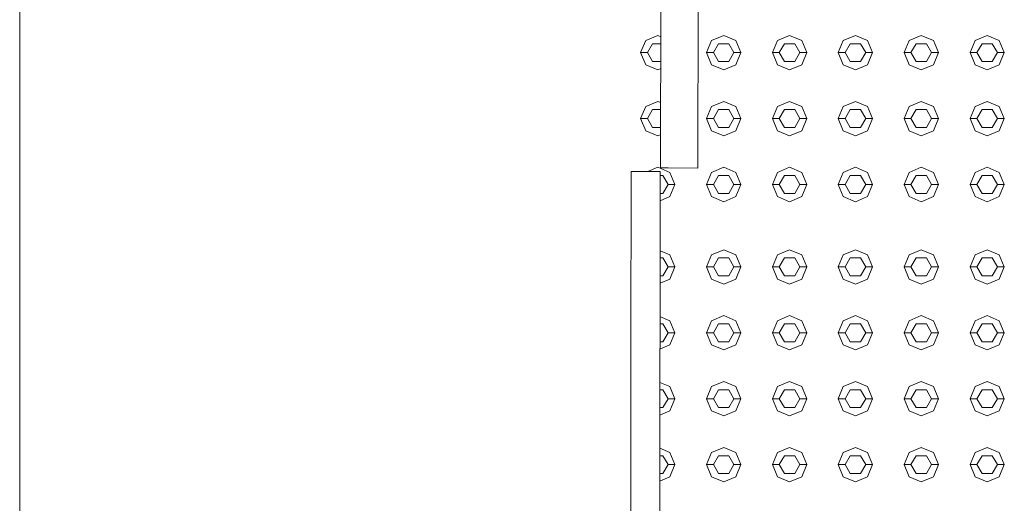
# Model space of a CAD drawing. Header units: millimetres. Extents: x -261 to 187, y -214 to 106.
# Tile 540 of 656: x -218.695 to -217.976, y 9.614 to 9.967. Entities that reach past the tile are written whole.
import ezdxf

# ---------------------------------------------------------------- set-up
doc = ezdxf.new("R2010")
doc.units = ezdxf.units.MM
doc.header["$LTSCALE"] = 0.005
doc.header["$MEASUREMENT"] = 0
for name, color, linetype, lineweight in [('IFC-Elemento construtivo genérico-Contorno', 9, 'Continuous', 5), ('IFC-Laje-Contorno', 9, 'Continuous', 5), ('IFC-Porta-Contorno', 9, 'Continuous', 5)]:
    doc.layers.add(name, color=color, linetype=linetype, lineweight=lineweight)

msp = doc.modelspace()

# ---------------------------------------------------------------- linework, layer by layer
at = {"layer": 'IFC-Elemento construtivo genérico-Contorno', "lineweight": 5}
for p, q in [((-218.24116, 9.94302), (-218.23749, 9.95187)), ((-218.23749, 9.95187), (-218.22864, 9.95554)), ((-218.23615, 9.94302), (-218.2324, 9.94952)), ((-218.2324, 9.94952), (-218.22644, 9.94952)), ((-218.22864, 9.95554), (-218.22643, 9.95462)), ((-218.19307, 9.94302), (-218.1894, 9.95187)), ((-218.1894, 9.95187), (-218.18055, 9.95554)), ((-218.18806, 9.94302), (-218.1843, 9.94952)), ((-218.1843, 9.94952), (-218.17679, 9.94952)), ((-218.18055, 9.95554), (-218.17169, 9.95187)), ((-218.17679, 9.94952), (-218.17303, 9.94302)), ((-218.17169, 9.95187), (-218.16802, 9.94302)), ((-218.14498, 9.94302), (-218.14131, 9.95187)), ((-218.14131, 9.95187), (-218.13245, 9.95554)), ((-218.13997, 9.94302), (-218.13621, 9.94952)), ((-218.13621, 9.94952), (-218.1287, 9.94952)), ((-218.13245, 9.95554), (-218.1236, 9.95187)), ((-218.1287, 9.94952), (-218.12494, 9.94302)), ((-218.1236, 9.95187), (-218.11993, 9.94302)), ((-218.09689, 9.94302), (-218.09322, 9.95187)), ((-218.09322, 9.95187), (-218.08436, 9.95554)), ((-218.09188, 9.94302), (-218.08812, 9.94952)), ((-218.08812, 9.94952), (-218.08061, 9.94952)), ((-218.08436, 9.95554), (-218.07551, 9.95187)), ((-218.08061, 9.94952), (-218.07685, 9.94302)), ((-218.07551, 9.95187), (-218.07184, 9.94302)), ((-218.0488, 9.94302), (-218.04513, 9.95187)), ((-218.04513, 9.95187), (-218.03627, 9.95554)), ((-218.04379, 9.94302), (-218.04003, 9.94952)), ((-218.04003, 9.94952), (-218.03251, 9.94952)), ((-218.03627, 9.95554), (-218.02742, 9.95187)), ((-218.03251, 9.94952), (-218.02876, 9.94302)), ((-218.02742, 9.95187), (-218.02375, 9.94302)), ((-218.0007, 9.94302), (-217.99704, 9.95187)), ((-217.99704, 9.95187), (-217.98818, 9.95554)), ((-217.9957, 9.94302), (-217.99194, 9.94952)), ((-217.99194, 9.94952), (-217.98442, 9.94952)), ((-217.98818, 9.95554), (-217.97932, 9.95187)), ((-217.98442, 9.94952), (-217.98067, 9.94302)), ((-217.97932, 9.95187), (-217.97566, 9.94302)), ((-218.24116, 9.94302), (-218.23615, 9.94302)), ((-218.24116, 9.94302), (-218.23749, 9.93416)), ((-218.23615, 9.94302), (-218.2324, 9.9365)), ((-218.19307, 9.94302), (-218.18806, 9.94302)), ((-218.19307, 9.94302), (-218.1894, 9.93416)), ((-218.18806, 9.94302), (-218.1843, 9.9365)), ((-218.17679, 9.9365), (-218.17303, 9.94302)), ((-218.17303, 9.94302), (-218.16802, 9.94302)), ((-218.17169, 9.93416), (-218.16802, 9.94302)), ((-218.14498, 9.94302), (-218.13997, 9.94302)), ((-218.14498, 9.94302), (-218.14131, 9.93416)), ((-218.13997, 9.94302), (-218.13621, 9.9365)), ((-218.1287, 9.9365), (-218.12494, 9.94302)), ((-218.12494, 9.94302), (-218.11993, 9.94302)), ((-218.1236, 9.93416), (-218.11993, 9.94302)), ((-218.09689, 9.94302), (-218.09188, 9.94302)), ((-218.09689, 9.94302), (-218.09322, 9.93416)), ((-218.09188, 9.94302), (-218.08812, 9.9365)), ((-218.08061, 9.9365), (-218.07685, 9.94302)), ((-218.07685, 9.94302), (-218.07184, 9.94302)), ((-218.07551, 9.93416), (-218.07184, 9.94302)), ((-218.0488, 9.94302), (-218.04379, 9.94302)), ((-218.0488, 9.94302), (-218.04513, 9.93416)), ((-218.04379, 9.94302), (-218.04003, 9.9365)), ((-218.03251, 9.9365), (-218.02876, 9.94302)), ((-218.02876, 9.94302), (-218.02375, 9.94302)), ((-218.02742, 9.93416), (-218.02375, 9.94302)), ((-218.0007, 9.94302), (-217.9957, 9.94302)), ((-218.0007, 9.94302), (-217.99704, 9.93416)), ((-217.9957, 9.94302), (-217.99194, 9.9365)), ((-217.98442, 9.9365), (-217.98067, 9.94302)), ((-217.98067, 9.94302), (-217.97566, 9.94302)), ((-217.97932, 9.93416), (-217.97566, 9.94302)), ((-218.2324, 9.9365), (-218.22645, 9.9365)), ((-218.1843, 9.9365), (-218.17679, 9.9365)), ((-218.13621, 9.9365), (-218.1287, 9.9365)), ((-218.08812, 9.9365), (-218.08061, 9.9365)), ((-218.04003, 9.9365), (-218.03251, 9.9365)), ((-217.99194, 9.9365), (-217.98442, 9.9365)), ((-218.23749, 9.93416), (-218.22864, 9.93049)), ((-218.22864, 9.93049), (-218.22646, 9.93139)), ((-218.1894, 9.93416), (-218.18055, 9.93049)), ((-218.18055, 9.93049), (-218.17169, 9.93416)), ((-218.14131, 9.93416), (-218.13245, 9.93049)), ((-218.13245, 9.93049), (-218.1236, 9.93416)), ((-218.09322, 9.93416), (-218.08436, 9.93049)), ((-218.08436, 9.93049), (-218.07551, 9.93416)), ((-218.04513, 9.93416), (-218.03627, 9.93049)), ((-218.03627, 9.93049), (-218.02742, 9.93416)), ((-217.99704, 9.93416), (-217.98818, 9.93049)), ((-217.98818, 9.93049), (-217.97932, 9.93416)), ((-218.23749, 9.90378), (-218.22864, 9.90744)), ((-218.22864, 9.90744), (-218.22649, 9.90655)), ((-218.1894, 9.90378), (-218.18055, 9.90744)), ((-218.18055, 9.90744), (-218.17169, 9.90378)), ((-218.14131, 9.90378), (-218.13245, 9.90744)), ((-218.13245, 9.90744), (-218.1236, 9.90378)), ((-218.09322, 9.90378), (-218.08436, 9.90744)), ((-218.08436, 9.90744), (-218.07551, 9.90378)), ((-218.04513, 9.90378), (-218.03627, 9.90744)), ((-218.03627, 9.90744), (-218.02742, 9.90378)), ((-217.99704, 9.90378), (-217.98818, 9.90744)), ((-217.98818, 9.90744), (-217.97932, 9.90378)), ((-218.24116, 9.89492), (-218.23749, 9.90378)), ((-218.23615, 9.89492), (-218.2324, 9.90143)), ((-218.2324, 9.90143), (-218.2265, 9.90143)), ((-218.19307, 9.89492), (-218.1894, 9.90378)), ((-218.18806, 9.89492), (-218.1843, 9.90143)), ((-218.1843, 9.90143), (-218.17679, 9.90143)), ((-218.17679, 9.90143), (-218.17303, 9.89492)), ((-218.17169, 9.90378), (-218.16802, 9.89492)), ((-218.14498, 9.89492), (-218.14131, 9.90378)), ((-218.13997, 9.89492), (-218.13621, 9.90143)), ((-218.13621, 9.90143), (-218.1287, 9.90143)), ((-218.1287, 9.90143), (-218.12494, 9.89492)), ((-218.1236, 9.90378), (-218.11993, 9.89492)), ((-218.09689, 9.89492), (-218.09322, 9.90378)), ((-218.09188, 9.89492), (-218.08812, 9.90143)), ((-218.08812, 9.90143), (-218.08061, 9.90143)), ((-218.08061, 9.90143), (-218.07685, 9.89492)), ((-218.07551, 9.90378), (-218.07184, 9.89492)), ((-218.0488, 9.89492), (-218.04513, 9.90378)), ((-218.04379, 9.89492), (-218.04003, 9.90143)), ((-218.04003, 9.90143), (-218.03251, 9.90143)), ((-218.03251, 9.90143), (-218.02876, 9.89492)), ((-218.02742, 9.90378), (-218.02375, 9.89492)), ((-218.0007, 9.89492), (-217.99704, 9.90378)), ((-217.9957, 9.89492), (-217.99194, 9.90143)), ((-217.99194, 9.90143), (-217.98442, 9.90143)), ((-217.98442, 9.90143), (-217.98067, 9.89492)), ((-217.97932, 9.90378), (-217.97566, 9.89492)), ((-218.24116, 9.89492), (-218.23615, 9.89492)), ((-218.24116, 9.89492), (-218.23749, 9.88607)), ((-218.23615, 9.89492), (-218.2324, 9.88841)), ((-218.19307, 9.89492), (-218.18806, 9.89492)), ((-218.19307, 9.89492), (-218.1894, 9.88607)), ((-218.18806, 9.89492), (-218.1843, 9.88841)), ((-218.17679, 9.88841), (-218.17303, 9.89492)), ((-218.17303, 9.89492), (-218.16802, 9.89492)), ((-218.17169, 9.88607), (-218.16802, 9.89492)), ((-218.14498, 9.89492), (-218.13997, 9.89492)), ((-218.14498, 9.89492), (-218.14131, 9.88607)), ((-218.13997, 9.89492), (-218.13621, 9.88841)), ((-218.1287, 9.88841), (-218.12494, 9.89492)), ((-218.12494, 9.89492), (-218.11993, 9.89492)), ((-218.1236, 9.88607), (-218.11993, 9.89492)), ((-218.09689, 9.89492), (-218.09188, 9.89492)), ((-218.09689, 9.89492), (-218.09322, 9.88607)), ((-218.09188, 9.89492), (-218.08812, 9.88841)), ((-218.08061, 9.88841), (-218.07685, 9.89492)), ((-218.07685, 9.89492), (-218.07184, 9.89492)), ((-218.07551, 9.88607), (-218.07184, 9.89492)), ((-218.0488, 9.89492), (-218.04379, 9.89492)), ((-218.0488, 9.89492), (-218.04513, 9.88607)), ((-218.04379, 9.89492), (-218.04003, 9.88841)), ((-218.03251, 9.88841), (-218.02876, 9.89492)), ((-218.02876, 9.89492), (-218.02375, 9.89492)), ((-218.02742, 9.88607), (-218.02375, 9.89492)), ((-218.0007, 9.89492), (-217.9957, 9.89492)), ((-218.0007, 9.89492), (-217.99704, 9.88607)), ((-217.9957, 9.89492), (-217.99194, 9.88841)), ((-217.98442, 9.88841), (-217.98067, 9.89492)), ((-217.98067, 9.89492), (-217.97566, 9.89492)), ((-217.97932, 9.88607), (-217.97566, 9.89492)), ((-218.23749, 9.88607), (-218.22864, 9.8824)), ((-218.2324, 9.88841), (-218.22652, 9.88841)), ((-218.1894, 9.88607), (-218.18055, 9.8824)), ((-218.1843, 9.88841), (-218.17679, 9.88841)), ((-218.18055, 9.8824), (-218.17169, 9.88607)), ((-218.14131, 9.88607), (-218.13245, 9.8824)), ((-218.13621, 9.88841), (-218.1287, 9.88841)), ((-218.13245, 9.8824), (-218.1236, 9.88607)), ((-218.09322, 9.88607), (-218.08436, 9.8824)), ((-218.08812, 9.88841), (-218.08061, 9.88841)), ((-218.08436, 9.8824), (-218.07551, 9.88607)), ((-218.04513, 9.88607), (-218.03627, 9.8824)), ((-218.04003, 9.88841), (-218.03251, 9.88841)), ((-218.03627, 9.8824), (-218.02742, 9.88607)), ((-217.99704, 9.88607), (-217.98818, 9.8824)), ((-217.99194, 9.88841), (-217.98442, 9.88841)), ((-217.98818, 9.8824), (-217.97932, 9.88607)), ((-218.22864, 9.8824), (-218.22652, 9.88327)), ((-218.236, 9.8563), (-218.22864, 9.85936)), ((-218.22864, 9.85936), (-218.21978, 9.85569)), ((-218.21978, 9.85569), (-218.21611, 9.84683)), ((-218.19307, 9.84683), (-218.1894, 9.85569)), ((-218.1894, 9.85569), (-218.18055, 9.85936)), ((-218.18055, 9.85936), (-218.17169, 9.85569)), ((-218.17169, 9.85569), (-218.16802, 9.84683)), ((-218.14498, 9.84683), (-218.14131, 9.85569)), ((-218.14131, 9.85569), (-218.13245, 9.85936)), ((-218.13245, 9.85936), (-218.1236, 9.85569)), ((-218.1236, 9.85569), (-218.11993, 9.84683)), ((-218.09689, 9.84683), (-218.09322, 9.85569)), ((-218.09322, 9.85569), (-218.08436, 9.85936)), ((-218.08436, 9.85936), (-218.07551, 9.85569)), ((-218.07551, 9.85569), (-218.07184, 9.84683)), ((-218.0488, 9.84683), (-218.04513, 9.85569)), ((-218.04513, 9.85569), (-218.03627, 9.85936)), ((-218.03627, 9.85936), (-218.02742, 9.85569)), ((-218.02742, 9.85569), (-218.02375, 9.84683)), ((-218.0007, 9.84683), (-217.99704, 9.85569)), ((-217.99704, 9.85569), (-217.98818, 9.85936)), ((-217.98818, 9.85936), (-217.97932, 9.85569)), ((-217.97932, 9.85569), (-217.97566, 9.84683)), ((-218.22692, 9.85334), (-218.22488, 9.85334)), ((-218.22488, 9.85334), (-218.22112, 9.84683)), ((-218.18806, 9.84683), (-218.1843, 9.85334)), ((-218.1843, 9.85334), (-218.17679, 9.85334)), ((-218.17679, 9.85334), (-218.17303, 9.84683)), ((-218.13997, 9.84683), (-218.13621, 9.85334)), ((-218.13621, 9.85334), (-218.1287, 9.85334)), ((-218.1287, 9.85334), (-218.12494, 9.84683)), ((-218.09188, 9.84683), (-218.08812, 9.85334)), ((-218.08812, 9.85334), (-218.08061, 9.85334)), ((-218.08061, 9.85334), (-218.07685, 9.84683)), ((-218.04379, 9.84683), (-218.04003, 9.85334)), ((-218.04003, 9.85334), (-218.03251, 9.85334)), ((-218.03251, 9.85334), (-218.02876, 9.84683)), ((-217.9957, 9.84683), (-217.99194, 9.85334)), ((-217.99194, 9.85334), (-217.98442, 9.85334)), ((-217.98442, 9.85334), (-217.98067, 9.84683)), ((-218.22488, 9.84032), (-218.22112, 9.84683)), ((-218.22112, 9.84683), (-218.21611, 9.84683)), ((-218.21978, 9.83798), (-218.21611, 9.84683)), ((-218.19307, 9.84683), (-218.18806, 9.84683)), ((-218.19307, 9.84683), (-218.1894, 9.83798)), ((-218.18806, 9.84683), (-218.1843, 9.84032)), ((-218.17679, 9.84032), (-218.17303, 9.84683)), ((-218.17303, 9.84683), (-218.16802, 9.84683)), ((-218.17169, 9.83798), (-218.16802, 9.84683)), ((-218.14498, 9.84683), (-218.13997, 9.84683)), ((-218.14498, 9.84683), (-218.14131, 9.83798)), ((-218.13997, 9.84683), (-218.13621, 9.84032)), ((-218.1287, 9.84032), (-218.12494, 9.84683)), ((-218.12494, 9.84683), (-218.11993, 9.84683)), ((-218.1236, 9.83798), (-218.11993, 9.84683)), ((-218.09689, 9.84683), (-218.09188, 9.84683)), ((-218.09689, 9.84683), (-218.09322, 9.83798)), ((-218.09188, 9.84683), (-218.08812, 9.84032)), ((-218.08061, 9.84032), (-218.07685, 9.84683)), ((-218.07685, 9.84683), (-218.07184, 9.84683)), ((-218.07551, 9.83798), (-218.07184, 9.84683)), ((-218.0488, 9.84683), (-218.04379, 9.84683)), ((-218.0488, 9.84683), (-218.04513, 9.83798)), ((-218.04379, 9.84683), (-218.04003, 9.84032)), ((-218.03251, 9.84032), (-218.02876, 9.84683)), ((-218.02876, 9.84683), (-218.02375, 9.84683)), ((-218.02742, 9.83798), (-218.02375, 9.84683)), ((-218.0007, 9.84683), (-217.9957, 9.84683)), ((-218.0007, 9.84683), (-217.99704, 9.83798)), ((-217.9957, 9.84683), (-217.99194, 9.84032)), ((-217.98442, 9.84032), (-217.98067, 9.84683)), ((-217.98067, 9.84683), (-217.97566, 9.84683)), ((-217.97932, 9.83798), (-217.97566, 9.84683)), ((-218.22694, 9.83501), (-218.21978, 9.83798)), ((-218.22693, 9.84032), (-218.22488, 9.84032)), ((-218.1894, 9.83798), (-218.18055, 9.83431)), ((-218.1843, 9.84032), (-218.17679, 9.84032)), ((-218.18055, 9.83431), (-218.17169, 9.83798)), ((-218.14131, 9.83798), (-218.13245, 9.83431)), ((-218.13621, 9.84032), (-218.1287, 9.84032)), ((-218.13245, 9.83431), (-218.1236, 9.83798)), ((-218.09322, 9.83798), (-218.08436, 9.83431)), ((-218.08812, 9.84032), (-218.08061, 9.84032)), ((-218.08436, 9.83431), (-218.07551, 9.83798)), ((-218.04513, 9.83798), (-218.03627, 9.83431)), ((-218.04003, 9.84032), (-218.03251, 9.84032)), ((-218.03627, 9.83431), (-218.02742, 9.83798)), ((-217.99704, 9.83798), (-217.98818, 9.83431)), ((-217.99194, 9.84032), (-217.98442, 9.84032)), ((-217.98818, 9.83431), (-217.97932, 9.83798)), ((-218.22699, 9.79856), (-218.21978, 9.79557)), ((-218.1894, 9.79557), (-218.18055, 9.79924)), ((-218.18055, 9.79924), (-218.17169, 9.79557)), ((-218.14131, 9.79557), (-218.13245, 9.79924)), ((-218.13245, 9.79924), (-218.1236, 9.79557)), ((-218.09322, 9.79557), (-218.08436, 9.79924)), ((-218.08436, 9.79924), (-218.07551, 9.79557)), ((-218.04513, 9.79557), (-218.03627, 9.79924)), ((-218.03627, 9.79924), (-218.02742, 9.79557)), ((-217.99704, 9.79557), (-217.98818, 9.79924)), ((-217.98818, 9.79924), (-217.97932, 9.79557)), ((-218.227, 9.79322), (-218.22488, 9.79322)), ((-218.22488, 9.79322), (-218.22112, 9.78672)), ((-218.21978, 9.79557), (-218.21611, 9.78672)), ((-218.19307, 9.78672), (-218.1894, 9.79557)), ((-218.18806, 9.78672), (-218.1843, 9.79322)), ((-218.1843, 9.79322), (-218.17679, 9.79322)), ((-218.17679, 9.79322), (-218.17303, 9.78672)), ((-218.17169, 9.79557), (-218.16802, 9.78672)), ((-218.14498, 9.78672), (-218.14131, 9.79557)), ((-218.13997, 9.78672), (-218.13621, 9.79322)), ((-218.13621, 9.79322), (-218.1287, 9.79322)), ((-218.1287, 9.79322), (-218.12494, 9.78672)), ((-218.1236, 9.79557), (-218.11993, 9.78672)), ((-218.09689, 9.78672), (-218.09322, 9.79557)), ((-218.09188, 9.78672), (-218.08812, 9.79322)), ((-218.08812, 9.79322), (-218.08061, 9.79322)), ((-218.08061, 9.79322), (-218.07685, 9.78672)), ((-218.07551, 9.79557), (-218.07184, 9.78672)), ((-218.0488, 9.78672), (-218.04513, 9.79557)), ((-218.04379, 9.78672), (-218.04003, 9.79322)), ((-218.04003, 9.79322), (-218.03251, 9.79322)), ((-218.03251, 9.79322), (-218.02876, 9.78672)), ((-218.02742, 9.79557), (-218.02375, 9.78672)), ((-218.0007, 9.78672), (-217.99704, 9.79557)), ((-217.9957, 9.78672), (-217.99194, 9.79322)), ((-217.99194, 9.79322), (-217.98442, 9.79322)), ((-217.98442, 9.79322), (-217.98067, 9.78672)), ((-217.97932, 9.79557), (-217.97566, 9.78672)), ((-218.22488, 9.78021), (-218.22112, 9.78672)), ((-218.22112, 9.78672), (-218.21611, 9.78672)), ((-218.21978, 9.77786), (-218.21611, 9.78672)), ((-218.19307, 9.78672), (-218.18806, 9.78672)), ((-218.19307, 9.78672), (-218.1894, 9.77786)), ((-218.18806, 9.78672), (-218.1843, 9.78021)), ((-218.17679, 9.78021), (-218.17303, 9.78672)), ((-218.17303, 9.78672), (-218.16802, 9.78672)), ((-218.17169, 9.77786), (-218.16802, 9.78672)), ((-218.14498, 9.78672), (-218.13997, 9.78672)), ((-218.14498, 9.78672), (-218.14131, 9.77786)), ((-218.13997, 9.78672), (-218.13621, 9.78021)), ((-218.1287, 9.78021), (-218.12494, 9.78672)), ((-218.12494, 9.78672), (-218.11993, 9.78672)), ((-218.1236, 9.77786), (-218.11993, 9.78672)), ((-218.09689, 9.78672), (-218.09188, 9.78672)), ((-218.09689, 9.78672), (-218.09322, 9.77786)), ((-218.09188, 9.78672), (-218.08812, 9.78021)), ((-218.08061, 9.78021), (-218.07685, 9.78672)), ((-218.07685, 9.78672), (-218.07184, 9.78672)), ((-218.07551, 9.77786), (-218.07184, 9.78672)), ((-218.0488, 9.78672), (-218.04379, 9.78672)), ((-218.0488, 9.78672), (-218.04513, 9.77786)), ((-218.04379, 9.78672), (-218.04003, 9.78021)), ((-218.03251, 9.78021), (-218.02876, 9.78672)), ((-218.02876, 9.78672), (-218.02375, 9.78672)), ((-218.02742, 9.77786), (-218.02375, 9.78672)), ((-218.0007, 9.78672), (-217.9957, 9.78672)), ((-218.0007, 9.78672), (-217.99704, 9.77786)), ((-217.9957, 9.78672), (-217.99194, 9.78021)), ((-217.98442, 9.78021), (-217.98067, 9.78672)), ((-217.98067, 9.78672), (-217.97566, 9.78672)), ((-217.97932, 9.77786), (-217.97566, 9.78672)), ((-218.22702, 9.77486), (-218.21978, 9.77786)), ((-218.22701, 9.78021), (-218.22488, 9.78021)), ((-218.1894, 9.77786), (-218.18055, 9.77419)), ((-218.1843, 9.78021), (-218.17679, 9.78021)), ((-218.18055, 9.77419), (-218.17169, 9.77786)), ((-218.14131, 9.77786), (-218.13245, 9.77419)), ((-218.13621, 9.78021), (-218.1287, 9.78021)), ((-218.13245, 9.77419), (-218.1236, 9.77786)), ((-218.09322, 9.77786), (-218.08436, 9.77419)), ((-218.08812, 9.78021), (-218.08061, 9.78021)), ((-218.08436, 9.77419), (-218.07551, 9.77786)), ((-218.04513, 9.77786), (-218.03627, 9.77419)), ((-218.04003, 9.78021), (-218.03251, 9.78021)), ((-218.03627, 9.77419), (-218.02742, 9.77786)), ((-217.99704, 9.77786), (-217.98818, 9.77419)), ((-217.99194, 9.78021), (-217.98442, 9.78021)), ((-217.98818, 9.77419), (-217.97932, 9.77786)), ((-218.22705, 9.75049), (-218.21978, 9.74748)), ((-218.1894, 9.74748), (-218.18055, 9.75115)), ((-218.18055, 9.75115), (-218.17169, 9.74748)), ((-218.14131, 9.74748), (-218.13245, 9.75115)), ((-218.13245, 9.75115), (-218.1236, 9.74748)), ((-218.09322, 9.74748), (-218.08436, 9.75115)), ((-218.08436, 9.75115), (-218.07551, 9.74748)), ((-218.04513, 9.74748), (-218.03627, 9.75115)), ((-218.03627, 9.75115), (-218.02742, 9.74748)), ((-217.99704, 9.74748), (-217.98818, 9.75115)), ((-217.98818, 9.75115), (-217.97932, 9.74748)), ((-218.22706, 9.74513), (-218.22488, 9.74513)), ((-218.22488, 9.74513), (-218.22112, 9.73862)), ((-218.21978, 9.74748), (-218.21611, 9.73862)), ((-218.19307, 9.73862), (-218.1894, 9.74748)), ((-218.18806, 9.73862), (-218.1843, 9.74513)), ((-218.1843, 9.74513), (-218.17679, 9.74513)), ((-218.17679, 9.74513), (-218.17303, 9.73862)), ((-218.17169, 9.74748), (-218.16802, 9.73862)), ((-218.14498, 9.73862), (-218.14131, 9.74748)), ((-218.13997, 9.73862), (-218.13621, 9.74513)), ((-218.13621, 9.74513), (-218.1287, 9.74513)), ((-218.1287, 9.74513), (-218.12494, 9.73862)), ((-218.1236, 9.74748), (-218.11993, 9.73862)), ((-218.09689, 9.73862), (-218.09322, 9.74748)), ((-218.09188, 9.73862), (-218.08812, 9.74513)), ((-218.08812, 9.74513), (-218.08061, 9.74513)), ((-218.08061, 9.74513), (-218.07685, 9.73862)), ((-218.07551, 9.74748), (-218.07184, 9.73862)), ((-218.0488, 9.73862), (-218.04513, 9.74748)), ((-218.04379, 9.73862), (-218.04003, 9.74513)), ((-218.04003, 9.74513), (-218.03251, 9.74513)), ((-218.03251, 9.74513), (-218.02876, 9.73862)), ((-218.02742, 9.74748), (-218.02375, 9.73862)), ((-218.0007, 9.73862), (-217.99704, 9.74748)), ((-217.9957, 9.73862), (-217.99194, 9.74513)), ((-217.99194, 9.74513), (-217.98442, 9.74513)), ((-217.98442, 9.74513), (-217.98067, 9.73862)), ((-217.97932, 9.74748), (-217.97566, 9.73862)), ((-218.22488, 9.73212), (-218.22112, 9.73862)), ((-218.22112, 9.73862), (-218.21611, 9.73862)), ((-218.21978, 9.72977), (-218.21611, 9.73862)), ((-218.19307, 9.73862), (-218.18806, 9.73862)), ((-218.19307, 9.73862), (-218.1894, 9.72977)), ((-218.18806, 9.73862), (-218.1843, 9.73212)), ((-218.17679, 9.73212), (-218.17303, 9.73862)), ((-218.17303, 9.73862), (-218.16802, 9.73862)), ((-218.17169, 9.72977), (-218.16802, 9.73862)), ((-218.14498, 9.73862), (-218.13997, 9.73862)), ((-218.14498, 9.73862), (-218.14131, 9.72977)), ((-218.13997, 9.73862), (-218.13621, 9.73212)), ((-218.1287, 9.73212), (-218.12494, 9.73862)), ((-218.12494, 9.73862), (-218.11993, 9.73862)), ((-218.1236, 9.72977), (-218.11993, 9.73862)), ((-218.09689, 9.73862), (-218.09188, 9.73862)), ((-218.09689, 9.73862), (-218.09322, 9.72977)), ((-218.09188, 9.73862), (-218.08812, 9.73212)), ((-218.08061, 9.73212), (-218.07685, 9.73862)), ((-218.07685, 9.73862), (-218.07184, 9.73862)), ((-218.07551, 9.72977), (-218.07184, 9.73862)), ((-218.0488, 9.73862), (-218.04379, 9.73862)), ((-218.0488, 9.73862), (-218.04513, 9.72977)), ((-218.04379, 9.73862), (-218.04003, 9.73212)), ((-218.03251, 9.73212), (-218.02876, 9.73862)), ((-218.02876, 9.73862), (-218.02375, 9.73862)), ((-218.02742, 9.72977), (-218.02375, 9.73862)), ((-218.0007, 9.73862), (-217.9957, 9.73862)), ((-218.0007, 9.73862), (-217.99704, 9.72977)), ((-217.9957, 9.73862), (-217.99194, 9.73212)), ((-217.98442, 9.73212), (-217.98067, 9.73862)), ((-217.98067, 9.73862), (-217.97566, 9.73862)), ((-217.97932, 9.72977), (-217.97566, 9.73862)), ((-218.22708, 9.72674), (-218.21978, 9.72977)), ((-218.22707, 9.73212), (-218.22488, 9.73212)), ((-218.1894, 9.72977), (-218.18055, 9.7261)), ((-218.1843, 9.73212), (-218.17679, 9.73212)), ((-218.18055, 9.7261), (-218.17169, 9.72977)), ((-218.14131, 9.72977), (-218.13245, 9.7261)), ((-218.13621, 9.73212), (-218.1287, 9.73212)), ((-218.13245, 9.7261), (-218.1236, 9.72977)), ((-218.09322, 9.72977), (-218.08436, 9.7261)), ((-218.08812, 9.73212), (-218.08061, 9.73212)), ((-218.08436, 9.7261), (-218.07551, 9.72977)), ((-218.04513, 9.72977), (-218.03627, 9.7261)), ((-218.04003, 9.73212), (-218.03251, 9.73212)), ((-218.03627, 9.7261), (-218.02742, 9.72977)), ((-217.99704, 9.72977), (-217.98818, 9.7261)), ((-217.99194, 9.73212), (-217.98442, 9.73212)), ((-217.98818, 9.7261), (-217.97932, 9.72977)), ((-218.22711, 9.70243), (-218.21978, 9.69939)), ((-218.21978, 9.69939), (-218.21611, 9.69053)), ((-218.19307, 9.69053), (-218.1894, 9.69939)), ((-218.1894, 9.69939), (-218.18055, 9.70306)), ((-218.18055, 9.70306), (-218.17169, 9.69939)), ((-218.17169, 9.69939), (-218.16802, 9.69053)), ((-218.14498, 9.69053), (-218.14131, 9.69939)), ((-218.14131, 9.69939), (-218.13245, 9.70306)), ((-218.13245, 9.70306), (-218.1236, 9.69939)), ((-218.1236, 9.69939), (-218.11993, 9.69053)), ((-218.09689, 9.69053), (-218.09322, 9.69939)), ((-218.09322, 9.69939), (-218.08436, 9.70306)), ((-218.08436, 9.70306), (-218.07551, 9.69939)), ((-218.07551, 9.69939), (-218.07184, 9.69053)), ((-218.0488, 9.69053), (-218.04513, 9.69939)), ((-218.04513, 9.69939), (-218.03627, 9.70306)), ((-218.03627, 9.70306), (-218.02742, 9.69939)), ((-218.02742, 9.69939), (-218.02375, 9.69053)), ((-218.0007, 9.69053), (-217.99704, 9.69939)), ((-217.99704, 9.69939), (-217.98818, 9.70306)), ((-217.98818, 9.70306), (-217.97932, 9.69939)), ((-217.97932, 9.69939), (-217.97566, 9.69053)), ((-218.22712, 9.69704), (-218.22488, 9.69704)), ((-218.22488, 9.69704), (-218.22112, 9.69053)), ((-218.22488, 9.68403), (-218.22112, 9.69053)), ((-218.22112, 9.69053), (-218.21611, 9.69053)), ((-218.21978, 9.68168), (-218.21611, 9.69053)), ((-218.19307, 9.69053), (-218.18806, 9.69053)), ((-218.19307, 9.69053), (-218.1894, 9.68168)), ((-218.18806, 9.69053), (-218.1843, 9.69704)), ((-218.18806, 9.69053), (-218.1843, 9.68403)), ((-218.1843, 9.69704), (-218.17679, 9.69704)), ((-218.17679, 9.69704), (-218.17303, 9.69053)), ((-218.17679, 9.68403), (-218.17303, 9.69053)), ((-218.17303, 9.69053), (-218.16802, 9.69053)), ((-218.17169, 9.68168), (-218.16802, 9.69053)), ((-218.14498, 9.69053), (-218.13997, 9.69053)), ((-218.14498, 9.69053), (-218.14131, 9.68168)), ((-218.13997, 9.69053), (-218.13621, 9.69704)), ((-218.13997, 9.69053), (-218.13621, 9.68403)), ((-218.13621, 9.69704), (-218.1287, 9.69704)), ((-218.1287, 9.69704), (-218.12494, 9.69053)), ((-218.1287, 9.68403), (-218.12494, 9.69053)), ((-218.12494, 9.69053), (-218.11993, 9.69053)), ((-218.1236, 9.68168), (-218.11993, 9.69053)), ((-218.09689, 9.69053), (-218.09188, 9.69053)), ((-218.09689, 9.69053), (-218.09322, 9.68168)), ((-218.09188, 9.69053), (-218.08812, 9.69704)), ((-218.09188, 9.69053), (-218.08812, 9.68403)), ((-218.08812, 9.69704), (-218.08061, 9.69704)), ((-218.08061, 9.69704), (-218.07685, 9.69053)), ((-218.08061, 9.68403), (-218.07685, 9.69053)), ((-218.07685, 9.69053), (-218.07184, 9.69053)), ((-218.07551, 9.68168), (-218.07184, 9.69053)), ((-218.0488, 9.69053), (-218.04379, 9.69053)), ((-218.0488, 9.69053), (-218.04513, 9.68168)), ((-218.04379, 9.69053), (-218.04003, 9.69704)), ((-218.04379, 9.69053), (-218.04003, 9.68403)), ((-218.04003, 9.69704), (-218.03251, 9.69704)), ((-218.03251, 9.69704), (-218.02876, 9.69053)), ((-218.03251, 9.68403), (-218.02876, 9.69053)), ((-218.02876, 9.69053), (-218.02375, 9.69053)), ((-218.02742, 9.68168), (-218.02375, 9.69053)), ((-218.0007, 9.69053), (-217.9957, 9.69053)), ((-218.0007, 9.69053), (-217.99704, 9.68168)), ((-217.9957, 9.69053), (-217.99194, 9.69704)), ((-217.9957, 9.69053), (-217.99194, 9.68403)), ((-217.99194, 9.69704), (-217.98442, 9.69704)), ((-217.98442, 9.69704), (-217.98067, 9.69053)), ((-217.98442, 9.68403), (-217.98067, 9.69053)), ((-217.98067, 9.69053), (-217.97566, 9.69053)), ((-217.97932, 9.68168), (-217.97566, 9.69053)), ((-218.22714, 9.68403), (-218.22488, 9.68403)), ((-218.1843, 9.68403), (-218.17679, 9.68403)), ((-218.13621, 9.68403), (-218.1287, 9.68403)), ((-218.08812, 9.68403), (-218.08061, 9.68403)), ((-218.04003, 9.68403), (-218.03251, 9.68403)), ((-217.99194, 9.68403), (-217.98442, 9.68403)), ((-218.22714, 9.67863), (-218.21978, 9.68168)), ((-218.1894, 9.68168), (-218.18055, 9.67801)), ((-218.18055, 9.67801), (-218.17169, 9.68168)), ((-218.14131, 9.68168), (-218.13245, 9.67801)), ((-218.13245, 9.67801), (-218.1236, 9.68168)), ((-218.09322, 9.68168), (-218.08436, 9.67801)), ((-218.08436, 9.67801), (-218.07551, 9.68168)), ((-218.04513, 9.68168), (-218.03627, 9.67801)), ((-218.03627, 9.67801), (-218.02742, 9.68168)), ((-217.99704, 9.68168), (-217.98818, 9.67801)), ((-217.98818, 9.67801), (-217.97932, 9.68168)), ((-218.22717, 9.65436), (-218.21978, 9.6513)), ((-218.1894, 9.6513), (-218.18055, 9.65497)), ((-218.18055, 9.65497), (-218.17169, 9.6513)), ((-218.14131, 9.6513), (-218.13245, 9.65497)), ((-218.13245, 9.65497), (-218.1236, 9.6513)), ((-218.09322, 9.6513), (-218.08436, 9.65497)), ((-218.08436, 9.65497), (-218.07551, 9.6513)), ((-218.04513, 9.6513), (-218.03627, 9.65497)), ((-218.03627, 9.65497), (-218.02742, 9.6513)), ((-217.99704, 9.6513), (-217.98818, 9.65497)), ((-217.98818, 9.65497), (-217.97932, 9.6513)), ((-218.22718, 9.64895), (-218.22488, 9.64895)), ((-218.22488, 9.64895), (-218.22112, 9.64244)), ((-218.21978, 9.6513), (-218.21611, 9.64244)), ((-218.19307, 9.64244), (-218.1894, 9.6513)), ((-218.18806, 9.64244), (-218.1843, 9.64895)), ((-218.1843, 9.64895), (-218.17679, 9.64895)), ((-218.17679, 9.64895), (-218.17303, 9.64244)), ((-218.17169, 9.6513), (-218.16802, 9.64244)), ((-218.14498, 9.64244), (-218.14131, 9.6513)), ((-218.13997, 9.64244), (-218.13621, 9.64895)), ((-218.13621, 9.64895), (-218.1287, 9.64895)), ((-218.1287, 9.64895), (-218.12494, 9.64244)), ((-218.1236, 9.6513), (-218.11993, 9.64244)), ((-218.09689, 9.64244), (-218.09322, 9.6513)), ((-218.09188, 9.64244), (-218.08812, 9.64895)), ((-218.08812, 9.64895), (-218.08061, 9.64895)), ((-218.08061, 9.64895), (-218.07685, 9.64244)), ((-218.07551, 9.6513), (-218.07184, 9.64244)), ((-218.0488, 9.64244), (-218.04513, 9.6513)), ((-218.04379, 9.64244), (-218.04003, 9.64895)), ((-218.04003, 9.64895), (-218.03251, 9.64895)), ((-218.03251, 9.64895), (-218.02876, 9.64244)), ((-218.02742, 9.6513), (-218.02375, 9.64244)), ((-218.0007, 9.64244), (-217.99704, 9.6513)), ((-217.9957, 9.64244), (-217.99194, 9.64895)), ((-217.99194, 9.64895), (-217.98442, 9.64895)), ((-217.98442, 9.64895), (-217.98067, 9.64244)), ((-217.97932, 9.6513), (-217.97566, 9.64244)), ((-218.22488, 9.63593), (-218.22112, 9.64244)), ((-218.22112, 9.64244), (-218.21611, 9.64244)), ((-218.21978, 9.63358), (-218.21611, 9.64244)), ((-218.19307, 9.64244), (-218.18806, 9.64244)), ((-218.19307, 9.64244), (-218.1894, 9.63358)), ((-218.18806, 9.64244), (-218.1843, 9.63593)), ((-218.17679, 9.63593), (-218.17303, 9.64244)), ((-218.17303, 9.64244), (-218.16802, 9.64244)), ((-218.17169, 9.63358), (-218.16802, 9.64244)), ((-218.14498, 9.64244), (-218.13997, 9.64244)), ((-218.14498, 9.64244), (-218.14131, 9.63358)), ((-218.13997, 9.64244), (-218.13621, 9.63593)), ((-218.1287, 9.63593), (-218.12494, 9.64244)), ((-218.12494, 9.64244), (-218.11993, 9.64244)), ((-218.1236, 9.63358), (-218.11993, 9.64244)), ((-218.09689, 9.64244), (-218.09188, 9.64244)), ((-218.09689, 9.64244), (-218.09322, 9.63358)), ((-218.09188, 9.64244), (-218.08812, 9.63593)), ((-218.08061, 9.63593), (-218.07685, 9.64244)), ((-218.07685, 9.64244), (-218.07184, 9.64244)), ((-218.07551, 9.63358), (-218.07184, 9.64244)), ((-218.0488, 9.64244), (-218.04379, 9.64244)), ((-218.0488, 9.64244), (-218.04513, 9.63358)), ((-218.04379, 9.64244), (-218.04003, 9.63593)), ((-218.03251, 9.63593), (-218.02876, 9.64244)), ((-218.02876, 9.64244), (-218.02375, 9.64244)), ((-218.02742, 9.63358), (-218.02375, 9.64244)), ((-218.0007, 9.64244), (-217.9957, 9.64244)), ((-218.0007, 9.64244), (-217.99704, 9.63358)), ((-217.9957, 9.64244), (-217.99194, 9.63593)), ((-217.98442, 9.63593), (-217.98067, 9.64244)), ((-217.98067, 9.64244), (-217.97566, 9.64244)), ((-217.97932, 9.63358), (-217.97566, 9.64244)), ((-218.2272, 9.63593), (-218.22488, 9.63593)), ((-218.2272, 9.63051), (-218.21978, 9.63358)), ((-218.1894, 9.63358), (-218.18055, 9.62992)), ((-218.1843, 9.63593), (-218.17679, 9.63593)), ((-218.18055, 9.62992), (-218.17169, 9.63358)), ((-218.14131, 9.63358), (-218.13245, 9.62992)), ((-218.13621, 9.63593), (-218.1287, 9.63593)), ((-218.13245, 9.62992), (-218.1236, 9.63358)), ((-218.09322, 9.63358), (-218.08436, 9.62992)), ((-218.08812, 9.63593), (-218.08061, 9.63593)), ((-218.08436, 9.62992), (-218.07551, 9.63358)), ((-218.04513, 9.63358), (-218.03627, 9.62992)), ((-218.04003, 9.63593), (-218.03251, 9.63593)), ((-218.03627, 9.62992), (-218.02742, 9.63358)), ((-217.99704, 9.63358), (-217.98818, 9.62992)), ((-217.99194, 9.63593), (-217.98442, 9.63593)), ((-217.98818, 9.62992), (-217.97932, 9.63358))]:
    msp.add_line(p, q, dxfattribs=at)
at = {"layer": 'IFC-Laje-Contorno', "lineweight": 5}
msp.add_line((-218.69452, 9.22405), (-218.69452, 12.50996), dxfattribs=at)
at = {"layer": 'IFC-Porta-Contorno', "lineweight": 5}
for p, q in [((-218.22655, 9.8589), (-218.22551, 10.66402)), ((-218.19944, 9.85886), (-218.19918, 10.06141)), ((-218.24828, 9.72754), (-218.24811, 9.85632)), ((-218.24811, 9.85632), (-218.23118, 9.8563)), ((-218.23118, 9.8563), (-218.22691, 9.85629)), ((-218.22757, 9.34436), (-218.22691, 9.85629)), ((-218.22655, 9.8589), (-218.2211, 9.85889)), ((-218.2211, 9.85889), (-218.19944, 9.85886)), ((-218.24894, 9.2156), (-218.24828, 9.72754))]:
    msp.add_line(p, q, dxfattribs=at)

doc.saveas('drawing.dxf')
